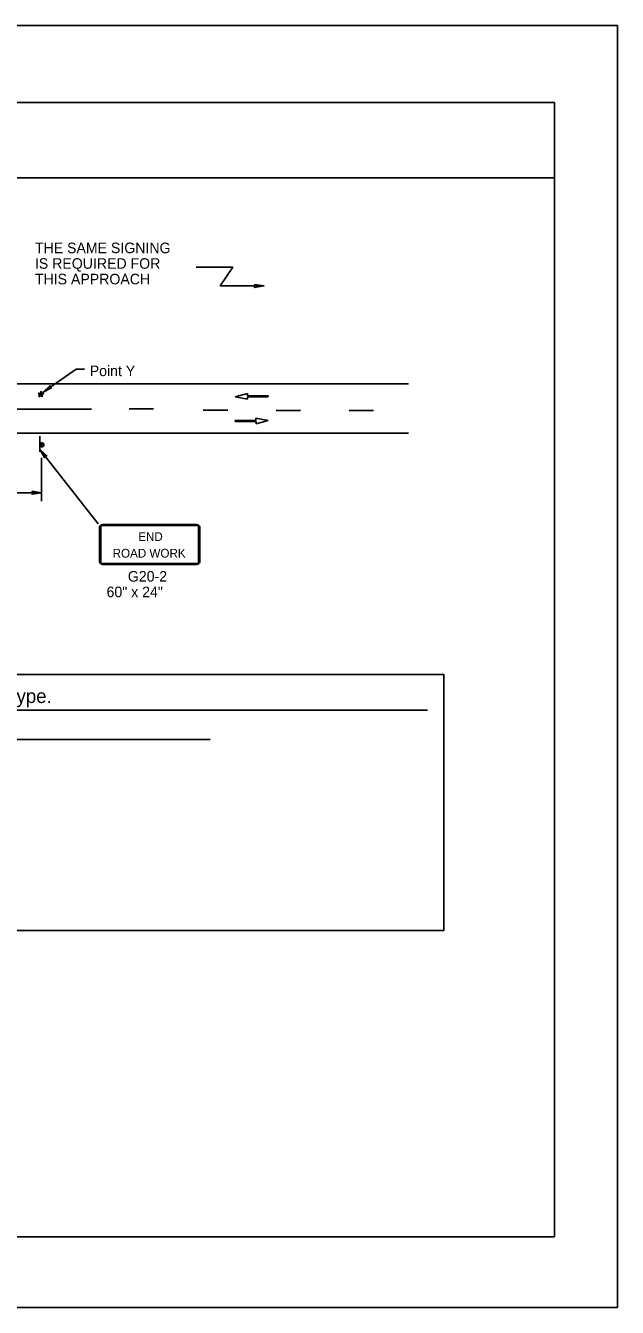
# Model space of a CAD drawing. Extents: x -14145 to -13521, y 30244 to 30661.
# Drawn here: x -13870.95 to -13859.17, y 30343.81 to 30369.31 of the extents above; entities that cross this region are included whole.
import ezdxf

# ---------------------------------------------------------------- set-up
doc = ezdxf.new("R2010")
doc.units = 0
for name, color, linetype in [('1', 7, 'Continuous'), ('10', 7, 'Continuous'), ('2', 7, 'Continuous'), ('5', 7, 'Continuous'), ('61', 7, 'Continuous')]:
    doc.layers.add(name, color=color, linetype=linetype)

msp = doc.modelspace()

# ---------------------------------------------------------------- linework, layer by layer
at = {"layer": '1'}
for p, q in [((-13867.555, 30364.502), (-13866.829, 30364.502)), ((-13866.829, 30364.503), (-13867.08, 30364.13)), ((-13867.08, 30364.13), (-13866.209, 30364.13)), ((-13870.604, 30362.016), (-13869.944, 30362.469)), ((-13869.779, 30362.469), (-13869.943, 30362.469)), ((-13889.613, 30362.181), (-13863.333, 30362.181)), ((-13870.674, 30361.967), (-13870.686, 30361.925)), ((-13866.538, 30361.989), (-13866.779, 30361.923)), ((-13866.779, 30361.923), (-13866.536, 30361.877)), ((-13866.538, 30361.944), (-13866.538, 30361.989)), ((-13866.122, 30361.944), (-13866.538, 30361.944)), ((-13866.536, 30361.877), (-13866.536, 30361.922)), ((-13866.536, 30361.922), (-13866.122, 30361.922)), ((-13866.122, 30361.922), (-13866.122, 30361.944)), ((-13873.831, 30361.674), (-13869.638, 30361.674)), ((-13868.405, 30361.683), (-13868.891, 30361.683)), ((-13866.929, 30361.659), (-13867.415, 30361.659)), ((-13865.477, 30361.653), (-13865.963, 30361.653)), ((-13864.025, 30361.647), (-13864.511, 30361.647)), ((-13866.366, 30361.454), (-13866.779, 30361.454)), ((-13866.779, 30361.454), (-13866.779, 30361.432)), ((-13866.779, 30361.432), (-13866.363, 30361.432)), ((-13866.122, 30361.453), (-13866.366, 30361.499)), ((-13866.366, 30361.499), (-13866.366, 30361.454)), ((-13866.363, 30361.387), (-13866.122, 30361.453)), ((-13866.363, 30361.432), (-13866.363, 30361.387)), ((-13889.613, 30361.197), (-13863.333, 30361.197)), ((-13870.667, 30361.139), (-13870.667, 30360.827)), ((-13869.506, 30359.395), (-13870.667, 30360.877)), ((-13870.637, 30359.844), (-13870.637, 30360.708)), ((-13870.637, 30360.013), (-13873.097, 30360.013)), ((-13869.481, 30359.328), (-13869.481, 30358.64)), ((-13869.456, 30359.328), (-13869.456, 30358.64)), ((-13867.547, 30359.379), (-13869.42, 30359.379)), ((-13867.547, 30359.379), (-13869.42, 30359.379)), ((-13867.547, 30359.364), (-13869.42, 30359.364)), ((-13867.547, 30359.364), (-13869.42, 30359.364)), ((-13867.511, 30358.64), (-13867.511, 30359.328)), ((-13867.486, 30358.64), (-13867.486, 30359.328)), ((-13869.42, 30358.603), (-13867.547, 30358.603)), ((-13869.42, 30358.588), (-13867.547, 30358.588))]:
    msp.add_line(p, q, dxfattribs=at)
for points in [[(-13866.389, 30364.151), (-13866.381, 30364.137), (-13866.209, 30364.129), (-13866.389, 30364.151), (-13866.394, 30364.158), (-13866.209, 30364.129), (-13866.38, 30364.117), (-13866.388, 30364.107), (-13866.209, 30364.129), (-13866.397, 30364.097), (-13866.388, 30364.107)], [(-13870.467, 30362.134), (-13870.472, 30362.121), (-13870.604, 30362.016), (-13870.467, 30362.134), (-13870.464, 30362.147), (-13870.604, 30362.016), (-13870.456, 30362.106), (-13870.448, 30362.095), (-13870.604, 30362.016), (-13870.437, 30362.098), (-13870.448, 30362.095)], [(-13870.573, 30360.722), (-13870.567, 30360.737), (-13870.667, 30360.877), (-13870.573, 30360.722), (-13870.576, 30360.714), (-13870.667, 30360.877), (-13870.552, 30360.75), (-13870.539, 30360.75), (-13870.667, 30360.877), (-13870.526, 30360.749), (-13870.539, 30360.75)], [(-13870.817, 30360.037), (-13870.811, 30360.019), (-13870.637, 30360.013), (-13870.817, 30360.037), (-13870.823, 30360.043), (-13870.637, 30360.013), (-13870.811, 30360.007), (-13870.817, 30359.989), (-13870.637, 30360.013), (-13870.823, 30359.983), (-13870.817, 30359.989)]]:
    msp.add_lwpolyline(points, dxfattribs=at)
msp.add_circle((-13870.627, 30360.967), 0.0408, dxfattribs=at)
msp.add_arc((-13870.632, 30360.975), 0.0214, 189.521, 184.2501, dxfattribs=at)
for centre, major_axis, ratio, start_param, end_param in [((-13869.419, 30359.327), (0.0609, 0), 0.839899, 1.570796, 3.141593), ((-13869.419, 30359.327), (0, -0.0365), 0.999938, 3.141593, 4.712389), ((-13867.546, 30359.327), (-0.0609, 0), 0.839899, 3.141593, 4.712389), ((-13867.546, 30359.327), (0, 0.0365), 0.999938, 4.712389, 6.283185), ((-13869.419, 30358.639), (0.0609, 0), 0.839899, 3.141593, 4.712389), ((-13869.419, 30358.639), (0, -0.0365), 0.999938, 4.712389, 6.283185), ((-13867.546, 30358.639), (0, 0.0365), 0.999938, 3.141593, 4.712389), ((-13867.546, 30358.639), (-0.0609, 0), 0.839899, 1.570796, 3.141593)]:
    msp.add_ellipse(centre, major_axis=major_axis, ratio=ratio, start_param=start_param, end_param=end_param, dxfattribs=at)
at = {"layer": '10'}
for p, q in [((-13891.874, 30367.777), (-13860.422, 30367.777)), ((-13860.422, 30367.777), (-13860.422, 30345.207)), ((-13891.874, 30366.277), (-13860.422, 30366.277)), ((-13860.422, 30345.207), (-13891.874, 30345.207))]:
    msp.add_line(p, q, dxfattribs=at)
at = {"layer": '2'}
for p, q in [((-13870.674, 30361.967), (-13870.704, 30361.991)), ((-13870.704, 30361.991), (-13870.662, 30361.991)), ((-13870.686, 30361.925), (-13870.674, 30361.967)), ((-13870.65, 30361.955), (-13870.686, 30361.925)), ((-13870.662, 30361.991), (-13870.644, 30362.033)), ((-13870.62, 30361.925), (-13870.65, 30361.955)), ((-13870.644, 30362.033), (-13870.632, 30361.991)), ((-13870.632, 30361.991), (-13870.59, 30361.991)), ((-13870.59, 30361.991), (-13870.626, 30361.967)), ((-13870.626, 30361.967), (-13870.62, 30361.925)), ((-13882.9, 30355.687), (-13862.95, 30355.687)), ((-13878.714, 30355.102), (-13867.277, 30355.102))]:
    msp.add_line(p, q, dxfattribs=at)
msp.add_lwpolyline([(-13870.65, 30362.015), (-13870.656, 30361.985), (-13870.692, 30361.985), (-13870.668, 30361.973), (-13870.68, 30361.937), (-13870.65, 30361.955), (-13870.62, 30361.937), (-13870.632, 30361.973), (-13870.602, 30361.985), (-13870.638, 30361.985), (-13870.644, 30362.021), (-13870.65, 30361.979), (-13870.68, 30361.985), (-13870.662, 30361.973), (-13870.674, 30361.943), (-13870.65, 30361.961), (-13870.626, 30361.943), (-13870.638, 30361.973), (-13870.614, 30361.985), (-13870.638, 30361.985), (-13870.644, 30362.003), (-13870.65, 30361.979), (-13870.668, 30361.979), (-13870.656, 30361.973), (-13870.662, 30361.955), (-13870.65, 30361.967), (-13870.638, 30361.955), (-13870.638, 30361.973), (-13870.62, 30361.979), (-13870.638, 30361.979), (-13870.644, 30361.985), (-13870.644, 30361.973), (-13870.656, 30361.973), (-13870.656, 30361.973), (-13870.656, 30361.961), (-13870.65, 30361.967), (-13870.638, 30361.961), (-13870.644, 30361.973), (-13870.632, 30361.973), (-13870.644, 30361.973), (-13870.644, 30361.973), (-13870.65, 30361.973), (-13870.65, 30361.973), (-13870.644, 30361.967), (-13870.65, 30361.973), (-13870.65, 30361.973), (-13870.65, 30361.973), (-13870.65, 30361.973)], dxfattribs=at)
at = {"layer": '5'}
msp.add_lwpolyline([(-13883.2, 30356.399), (-13862.63, 30356.399), (-13862.63, 30351.304), (-13883.2, 30351.304)], close=True, dxfattribs=at)
at = {"layer": '61'}
msp.add_lwpolyline([(-13892.174, 30369.307), (-13859.174, 30369.307), (-13859.174, 30343.807), (-13892.174, 30343.807)], close=True, dxfattribs=at)

# ---------------------------------------------------------------- texts
at = {"layer": '1'}
for s, p in [('END', (-13868.71, 30359.055)), ('ROAD WORK', (-13869.219, 30358.724))]:
    msp.add_text(s, height=0.173, dxfattribs=at).set_placement(p)
at = {"layer": '2'}
for s, height, p in [('THE SAME SIGNING', 0.21, (-13870.766, 30364.78)), ('IS REQUIRED FOR', 0.21, (-13870.766, 30364.47)), ('THIS APPROACH', 0.21, (-13870.766, 30364.16)), ('Point Y', 0.21, (-13869.675, 30362.334)), ('G20-2', 0.21, (-13868.916, 30358.246)), ('60" x 24"', 0.21, (-13869.34, 30357.936)), ('Distance plaques on Advance Warning signs shall be the same series type.', 0.2772, (-13882.794, 30355.83))]:
    msp.add_text(s, height=height, dxfattribs=at).set_placement(p)

doc.saveas('drawing.dxf')
